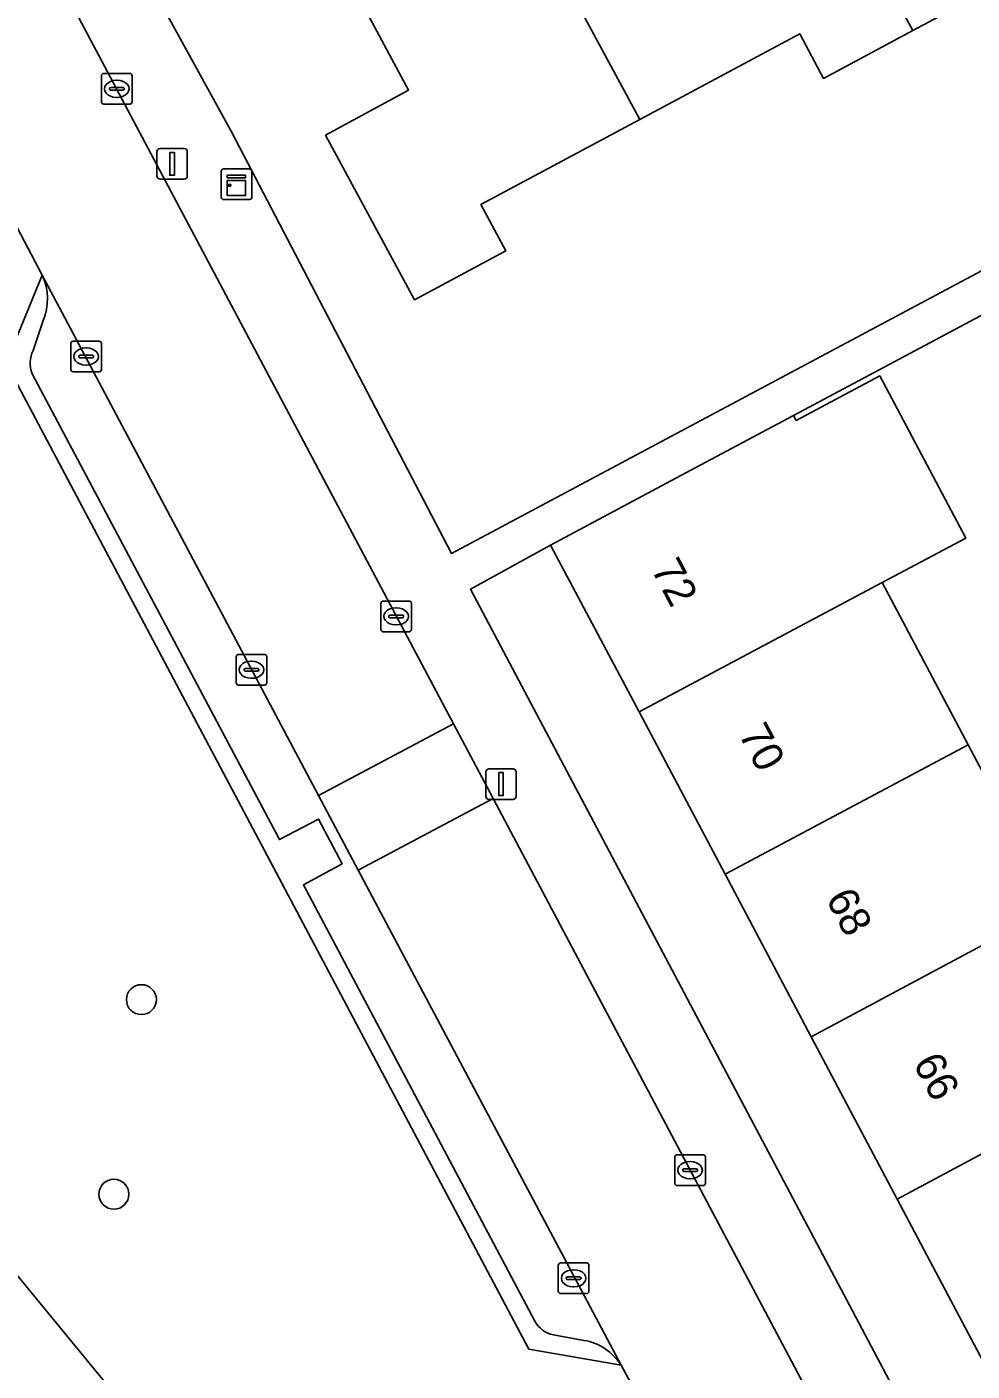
# Model space of a CAD drawing. Extents: x 157793 to 159380, y 380877 to 382313.
# Drawn here: x 158916.82 to 158947.69, y 381820.12 to 381864.04 of the extents above; entities that cross this region are included whole.
import ezdxf

# ---------------------------------------------------------------- set-up
doc = ezdxf.new("R2010")
doc.units = 0
for name, color, linetype in [('IMGEO_Berm_groen', 7, 'Continuous'), ('IMGEO_Boom', 7, 'Continuous'), ('IMGEO_Erf', 7, 'Continuous'), ('IMGEO_Kast', 7, 'Continuous'), ('IMGEO_Kolk', 7, 'Continuous'), ('IMGEO_Lichtmast', 7, 'Continuous'), ('IMGEO_Muur', 7, 'Continuous'), ('IMGEO_Pand', 7, 'Continuous'), ('IMGEO_Pand_nummerreeks', 7, 'Continuous'), ('IMGEO_Parkeervlak_open', 7, 'Continuous'), ('IMGEO_Rijbaan_lokaal_gesloten', 7, 'Continuous'), ('IMGEO_Rijbaan_lokaal_open', 7, 'Continuous'), ('IMGEO_Voetpad_open', 7, 'Continuous')]:
    doc.layers.add(name, color=color, linetype=linetype)

msp = doc.modelspace()

# ---------------------------------------------------------------- linework, layer by layer
at = {"layer": 'IMGEO_Berm_groen'}
for points in [[(158916.136, 381853.061), (158917.314, 381855.931), (158915.442, 381859.484)], [(158937.307, 381818.318), (158936.224, 381820.317), (158933.216, 381820.844), (158916.136, 381853.061)], [(158916.026, 381823.82), (158919.537, 381819.56)]]:
    msp.add_lwpolyline(points, dxfattribs=at)
at = {"layer": 'IMGEO_Boom'}
for centre in [(158920.556, 381832.261), (158919.659, 381825.903)]:
    msp.add_circle(centre, 0.489, dxfattribs=at)
at = {"layer": 'IMGEO_Erf'}
for points in [[(158920.632, 381865.833), (158923.502, 381860.613), (158930.684, 381846.84), (158954.367, 381859.47), (158960.815, 381862.908), (158992.144, 381803.784), (159000, 381808.003), (159006.457, 381811.471), (159015.598, 381816.381), (159000, 381845.459), (158981.207, 381880.493)], [(158948.723, 381865.516), (158945.748, 381863.922), (158942.838, 381862.362), (158942.058, 381863.817), (158936.833, 381861.017), (158931.646, 381858.237), (158932.456, 381856.726), (158929.476, 381855.129), (158926.574, 381860.503), (158929.282, 381861.979), (158926.737, 381866.739), (158929.375, 381868.153), (158929.14, 381868.591), (158931.941, 381870.092), (158934.633, 381871.534), (158934.867, 381871.098), (158937.722, 381872.628), (158940.287, 381867.844), (158942.893, 381869.24), (158945.585, 381870.683), (158943.018, 381875.474), (158945.641, 381876.881), (158945.41, 381877.312), (158948.241, 381878.829)], [(158950.103, 381855.749), (158941.853, 381851.349), (158941.939, 381851.188), (158944.674, 381852.639), (158947.485, 381847.341), (158944.749, 381845.89), (158947.56, 381840.591), (158950.371, 381835.291)]]:
    msp.add_lwpolyline(points, dxfattribs=at)
msp.add_lwpolyline([(158954.767, 381810.379), (158951.955, 381815.672), (158949.982, 381819.387), (158949.249, 381820.766), (158949.124, 381821.002), (158948.054, 381820.434), (158945.245, 381825.738), (158942.435, 381831.045), (158939.621, 381836.358), (158936.813, 381841.66), (158933.924, 381847.115), (158931.302, 381845.672), (158959.541, 381792.313), (158963.315, 381794.288), (158960.397, 381799.78), (158957.581, 381805.081)], close=True, dxfattribs=at)
at = {"layer": 'IMGEO_Kast'}
for p, q in [((158923.239, 381859.405), (158924.08, 381859.405)), ((158924.08, 381859.405), (158923.239, 381859.405)), ((158923.164, 381858.48), (158923.164, 381859.321)), ((158923.164, 381859.321), (158923.164, 381858.48)), ((158924.164, 381859.33), (158924.164, 381858.489)), ((158924.164, 381858.489), (158924.164, 381859.33)), ((158924.089, 381858.405), (158923.248, 381858.405)), ((158923.248, 381858.405), (158924.089, 381858.405))]:
    msp.add_line(p, q, dxfattribs=at)
for points in [[(158923.359, 381859.195), (158923.959, 381859.195), (158923.959, 381859.11), (158923.359, 381859.11), (158923.359, 381859.195)], [(158923.359, 381859.02), (158923.959, 381859.02), (158923.959, 381858.531), (158923.359, 381858.531), (158923.359, 381859.02)]]:
    msp.add_lwpolyline(points, dxfattribs=at)
msp.add_circle((158923.443, 381858.869), 0.0377, dxfattribs=at)
for centre, start, end in [((158923.242, 381859.327), 92.4484, 184.2845), ((158923.242, 381859.327), 92.4484, 184.2845), ((158924.086, 381859.327), 2.4484, 94.2845), ((158924.086, 381859.327), 2.4484, 94.2845), ((158923.242, 381858.483), 182.4484, 274.2845), ((158923.242, 381858.483), 182.4484, 274.2845), ((158924.086, 381858.483), 272.4484, 4.2845), ((158924.086, 381858.483), 272.4484, 4.2845)]:
    msp.add_arc(centre, 0.0779, start, end, dxfattribs=at)
at = {"layer": 'IMGEO_Kolk'}
for p, q in [((158919.327, 381862.522), (158920.179, 381862.522)), ((158919.252, 381861.596), (158919.252, 381862.448)), ((158919.511, 381862.016), (158919.511, 381862.028)), ((158919.554, 381862.065), (158919.952, 381862.065)), ((158919.74, 381862.302), (158919.765, 381862.302)), ((158919.995, 381862.028), (158919.995, 381862.016)), ((158920.253, 381862.448), (158920.253, 381861.596)), ((158919.949, 381861.979), (158919.551, 381861.979)), ((158919.763, 381861.742), (158919.738, 381861.742)), ((158920.179, 381861.522), (158919.327, 381861.522)), ((158918.251, 381852.849), (158918.251, 381853.701)), ((158918.326, 381853.775), (158919.178, 381853.775)), ((158919.252, 381853.701), (158919.252, 381852.849)), ((158918.51, 381853.269), (158918.51, 381853.281)), ((158918.553, 381853.318), (158918.951, 381853.318)), ((158918.739, 381853.555), (158918.764, 381853.555)), ((158918.994, 381853.281), (158918.994, 381853.269)), ((158918.948, 381853.232), (158918.55, 381853.232)), ((158918.762, 381852.995), (158918.737, 381852.995)), ((158919.178, 381852.775), (158918.326, 381852.775)), ((158928.377, 381844.358), (158928.377, 381845.21)), ((158928.452, 381845.284), (158929.304, 381845.284)), ((158928.865, 381845.064), (158928.89, 381845.064)), ((158929.378, 381845.21), (158929.378, 381844.358)), ((158928.636, 381844.778), (158928.636, 381844.79)), ((158929.074, 381844.741), (158928.676, 381844.741)), ((158928.679, 381844.827), (158929.077, 381844.827)), ((158928.888, 381844.504), (158928.863, 381844.504)), ((158929.12, 381844.79), (158929.12, 381844.778)), ((158929.304, 381844.284), (158928.452, 381844.284)), ((158923.651, 381842.614), (158923.651, 381843.466)), ((158923.726, 381843.54), (158924.578, 381843.54)), ((158924.139, 381843.32), (158924.164, 381843.32)), ((158924.652, 381843.466), (158924.652, 381842.614)), ((158923.91, 381843.034), (158923.91, 381843.046)), ((158924.348, 381842.997), (158923.95, 381842.997)), ((158923.953, 381843.083), (158924.351, 381843.083)), ((158924.162, 381842.76), (158924.137, 381842.76)), ((158924.394, 381843.046), (158924.394, 381843.034)), ((158924.578, 381842.54), (158923.726, 381842.54)), ((158937.977, 381826.262), (158937.977, 381827.114)), ((158938.052, 381827.188), (158938.904, 381827.188)), ((158938.465, 381826.968), (158938.49, 381826.968)), ((158938.978, 381827.114), (158938.978, 381826.262)), ((158938.236, 381826.682), (158938.236, 381826.694)), ((158938.674, 381826.645), (158938.276, 381826.645)), ((158938.279, 381826.731), (158938.677, 381826.731)), ((158938.72, 381826.694), (158938.72, 381826.682)), ((158938.904, 381826.188), (158938.052, 381826.188)), ((158938.488, 381826.408), (158938.463, 381826.408)), ((158934.174, 381822.731), (158934.174, 381823.583)), ((158934.249, 381823.657), (158935.101, 381823.657)), ((158934.662, 381823.437), (158934.687, 381823.437)), ((158935.175, 381823.583), (158935.175, 381822.731)), ((158934.433, 381823.151), (158934.433, 381823.163)), ((158934.871, 381823.114), (158934.473, 381823.114)), ((158934.476, 381823.2), (158934.874, 381823.2)), ((158934.917, 381823.163), (158934.917, 381823.151)), ((158935.101, 381822.657), (158934.249, 381822.657)), ((158934.685, 381822.877), (158934.66, 381822.877))]:
    msp.add_line(p, q, dxfattribs=at)
for points in [[(158919.327, 381862.522), (158920.179, 381862.522)], [(158919.252, 381861.596), (158919.252, 381862.448)], [(158920.253, 381862.448), (158920.253, 381861.596)], [(158920.179, 381861.522), (158919.327, 381861.522)], [(158918.251, 381852.849), (158918.251, 381853.701)], [(158918.326, 381853.775), (158919.178, 381853.775)], [(158919.252, 381853.701), (158919.252, 381852.849)], [(158919.178, 381852.775), (158918.326, 381852.775)], [(158928.377, 381844.358), (158928.377, 381845.21)], [(158928.452, 381845.284), (158929.304, 381845.284)], [(158929.378, 381845.21), (158929.378, 381844.358)], [(158929.304, 381844.284), (158928.452, 381844.284)], [(158923.651, 381842.614), (158923.651, 381843.466)], [(158923.726, 381843.54), (158924.578, 381843.54)], [(158924.652, 381843.466), (158924.652, 381842.614)], [(158924.578, 381842.54), (158923.726, 381842.54)], [(158937.977, 381826.262), (158937.977, 381827.114)], [(158938.052, 381827.188), (158938.904, 381827.188)], [(158938.978, 381827.114), (158938.978, 381826.262)], [(158938.904, 381826.188), (158938.052, 381826.188)], [(158934.174, 381822.731), (158934.174, 381823.583)], [(158934.249, 381823.657), (158935.101, 381823.657)], [(158935.175, 381823.583), (158935.175, 381822.731)], [(158935.101, 381822.657), (158934.249, 381822.657)]]:
    msp.add_lwpolyline(points, dxfattribs=at)
for centre, radius, start, end in [((158919.329, 381862.446), 0.0765, 91.552, 178.448), ((158919.329, 381862.446), 0.0765, 91.552, 178.448), ((158920.177, 381862.446), 0.0765, 1.552, 88.448), ((158920.177, 381862.446), 0.0765, 1.552, 88.448), ((158919.551, 381862.025), 0.0403, 85.8775, 175.7526), ((158919.956, 381862.027), 0.0386, 1.7309, 96.639), ((158919.329, 381861.598), 0.0765, 181.552, 268.448), ((158919.329, 381861.598), 0.0765, 181.552, 268.448), ((158919.548, 381862.015), 0.0366, 178.938, 274.7102), ((158919.952, 381862.022), 0.043, 264.8664, 352.4533), ((158920.177, 381861.598), 0.0765, 271.552, 358.448), ((158920.177, 381861.598), 0.0765, 271.552, 358.448), ((158918.328, 381853.699), 0.0765, 91.552, 178.448), ((158918.328, 381853.699), 0.0765, 91.552, 178.448), ((158919.176, 381853.699), 0.0765, 1.552, 88.448), ((158919.176, 381853.699), 0.0765, 1.552, 88.448), ((158918.55, 381853.278), 0.0403, 85.8775, 175.7526), ((158918.547, 381853.268), 0.0366, 178.938, 274.7102), ((158918.951, 381853.275), 0.043, 264.8664, 352.4533), ((158918.955, 381853.28), 0.0386, 1.7309, 96.639), ((158918.328, 381852.851), 0.0765, 181.552, 268.448), ((158918.328, 381852.851), 0.0765, 181.552, 268.448), ((158919.176, 381852.851), 0.0765, 271.552, 358.448), ((158919.176, 381852.851), 0.0765, 271.552, 358.448), ((158928.454, 381845.208), 0.0765, 91.552, 178.448), ((158928.454, 381845.208), 0.0765, 91.552, 178.448), ((158929.302, 381845.208), 0.0765, 1.552, 88.448), ((158929.302, 381845.208), 0.0765, 1.552, 88.448), ((158928.676, 381844.787), 0.0403, 85.8775, 175.7526), ((158928.673, 381844.777), 0.0366, 178.938, 274.7102), ((158929.077, 381844.784), 0.043, 264.8664, 352.4533), ((158929.081, 381844.789), 0.0386, 1.7309, 96.639), ((158928.454, 381844.36), 0.0765, 181.552, 268.448), ((158928.454, 381844.36), 0.0765, 181.552, 268.448), ((158929.302, 381844.36), 0.0765, 271.552, 358.448), ((158929.302, 381844.36), 0.0765, 271.552, 358.448), ((158923.728, 381843.464), 0.0765, 91.552, 178.448), ((158923.728, 381843.464), 0.0765, 91.552, 178.448), ((158924.576, 381843.464), 0.0765, 1.552, 88.448), ((158924.576, 381843.464), 0.0765, 1.552, 88.448), ((158923.95, 381843.043), 0.0403, 85.8775, 175.7526), ((158923.947, 381843.033), 0.0366, 178.938, 274.7102), ((158924.351, 381843.04), 0.043, 264.8664, 352.4533), ((158924.355, 381843.045), 0.0386, 1.7309, 96.639), ((158923.728, 381842.616), 0.0765, 181.552, 268.448), ((158923.728, 381842.616), 0.0765, 181.552, 268.448), ((158924.576, 381842.616), 0.0765, 271.552, 358.448), ((158924.576, 381842.616), 0.0765, 271.552, 358.448), ((158938.054, 381827.112), 0.0765, 91.552, 178.448), ((158938.054, 381827.112), 0.0765, 91.552, 178.448), ((158938.902, 381827.112), 0.0765, 1.552, 88.448), ((158938.902, 381827.112), 0.0765, 1.552, 88.448), ((158938.276, 381826.691), 0.0403, 85.8775, 175.7526), ((158938.273, 381826.681), 0.0366, 178.938, 274.7102), ((158938.677, 381826.688), 0.043, 264.8664, 352.4533), ((158938.681, 381826.693), 0.0386, 1.7309, 96.639), ((158938.054, 381826.264), 0.0765, 181.552, 268.448), ((158938.054, 381826.264), 0.0765, 181.552, 268.448), ((158938.902, 381826.264), 0.0765, 271.552, 358.448), ((158938.902, 381826.264), 0.0765, 271.552, 358.448), ((158934.251, 381823.581), 0.0765, 91.552, 178.448), ((158934.251, 381823.581), 0.0765, 91.552, 178.448), ((158935.099, 381823.581), 0.0765, 1.552, 88.448), ((158935.099, 381823.581), 0.0765, 1.552, 88.448), ((158934.473, 381823.16), 0.0403, 85.8775, 175.7526), ((158934.47, 381823.15), 0.0366, 178.938, 274.7102), ((158934.874, 381823.157), 0.043, 264.8664, 352.4533), ((158934.878, 381823.162), 0.0386, 1.7309, 96.639), ((158934.251, 381822.733), 0.0765, 181.552, 268.448), ((158934.251, 381822.733), 0.0765, 181.552, 268.448), ((158935.099, 381822.733), 0.0765, 271.552, 358.448), ((158935.099, 381822.733), 0.0765, 271.552, 358.448)]:
    msp.add_arc(centre, radius, start, end, dxfattribs=at)
for centre, major_axis, ratio, start_param, end_param in [((158919.739, 381862.022), (-0.387, 0.002), 0.722429, 4.712389, 7.853982), ((158919.764, 381862.022), (-0.39, 0.002), 0.717154, 1.570796, 4.712389), ((158918.738, 381853.275), (-0.387, 0.002), 0.722429, 4.712389, 7.853982), ((158918.763, 381853.275), (-0.39, 0.002), 0.717154, 1.570796, 4.712389), ((158928.864, 381844.784), (-0.387, 0.002), 0.722429, 4.712389, 7.853982), ((158928.889, 381844.784), (-0.39, 0.002), 0.717154, 1.570796, 4.712389), ((158924.138, 381843.04), (-0.387, 0.002), 0.722429, 4.712389, 7.853982), ((158924.163, 381843.04), (-0.39, 0.002), 0.717154, 1.570796, 4.712389), ((158938.464, 381826.688), (-0.387, 0.002), 0.722429, 4.712389, 7.853982), ((158938.489, 381826.688), (-0.39, 0.002), 0.717154, 1.570796, 4.712389), ((158934.661, 381823.157), (-0.387, 0.002), 0.722429, 4.712389, 7.853982), ((158934.686, 381823.157), (-0.39, 0.002), 0.717154, 1.570796, 4.712389)]:
    msp.add_ellipse(centre, major_axis=major_axis, ratio=ratio, start_param=start_param, end_param=end_param, dxfattribs=at)
at = {"layer": 'IMGEO_Lichtmast'}
for p, q in [((158921.065, 381859.17), (158921.065, 381859.97)), ((158921.065, 381859.97), (158921.065, 381859.17)), ((158921.165, 381860.07), (158921.955, 381860.07)), ((158921.955, 381860.07), (158921.165, 381860.07)), ((158922.055, 381859.97), (158922.055, 381859.17)), ((158922.055, 381859.17), (158922.055, 381859.97)), ((158921.955, 381859.07), (158921.165, 381859.07)), ((158921.165, 381859.07), (158921.955, 381859.07)), ((158931.806, 381838.903), (158931.806, 381839.703)), ((158931.806, 381839.703), (158931.806, 381838.903)), ((158931.906, 381839.803), (158932.696, 381839.803)), ((158932.696, 381839.803), (158931.906, 381839.803)), ((158932.796, 381839.703), (158932.796, 381838.903)), ((158932.796, 381838.903), (158932.796, 381839.703)), ((158932.696, 381838.803), (158931.906, 381838.803)), ((158931.906, 381838.803), (158932.696, 381838.803))]:
    msp.add_line(p, q, dxfattribs=at)
for points in [[(158921.485, 381859.945), (158921.635, 381859.945), (158921.635, 381859.195), (158921.485, 381859.195), (158921.485, 381859.945)], [(158932.226, 381839.678), (158932.376, 381839.678), (158932.376, 381838.928), (158932.226, 381838.928), (158932.226, 381839.678)]]:
    msp.add_lwpolyline(points, dxfattribs=at)
for centre, start, end in [((158921.165, 381859.97), 90, 180), ((158921.165, 381859.97), 90, 180), ((158921.955, 381859.97), 0, 90), ((158921.955, 381859.97), 360, 90), ((158921.165, 381859.17), 180, 270), ((158921.165, 381859.17), 180, 270), ((158921.955, 381859.17), 270, 0), ((158921.955, 381859.17), 270, 0), ((158931.906, 381839.703), 90, 180), ((158931.906, 381839.703), 90, 180), ((158932.696, 381839.703), 0, 90), ((158932.696, 381839.703), 360, 90), ((158931.906, 381838.903), 180, 270), ((158931.906, 381838.903), 180, 270), ((158932.696, 381838.903), 270, 0), ((158932.696, 381838.903), 270, 0)]:
    msp.add_arc(centre, 0.1, start, end, dxfattribs=at)
at = {"layer": 'IMGEO_Muur'}
msp.add_lwpolyline([(158923.502, 381860.613), (158930.684, 381846.84)], dxfattribs=at)
at = {"layer": 'IMGEO_Pand'}
for points in [[(158948.241, 381878.829), (158945.41, 381877.312), (158945.641, 381876.881), (158943.018, 381875.474), (158945.585, 381870.683), (158942.893, 381869.24), (158944.967, 381865.376), (158945.748, 381863.922), (158948.723, 381865.516), (158947.943, 381866.973), (158953.117, 381869.746)], [(158942.893, 381869.24), (158940.287, 381867.844), (158937.722, 381872.628), (158934.867, 381871.098), (158934.633, 381871.534), (158931.941, 381870.092), (158936.833, 381861.017), (158942.058, 381863.817), (158942.838, 381862.362), (158945.748, 381863.922), (158944.967, 381865.376)], [(158931.941, 381870.092), (158929.14, 381868.591), (158929.375, 381868.153), (158926.737, 381866.739), (158929.282, 381861.979), (158926.574, 381860.503), (158929.476, 381855.129), (158932.456, 381856.726), (158931.646, 381858.237), (158936.833, 381861.017)], [(158941.939, 381851.188), (158941.853, 381851.349), (158938.335, 381849.471), (158933.924, 381847.115), (158936.813, 381841.66), (158944.749, 381845.89), (158947.485, 381847.341), (158944.674, 381852.639)], [(158944.749, 381845.89), (158936.813, 381841.66), (158939.621, 381836.358), (158947.56, 381840.591)], [(158950.371, 381835.291), (158947.56, 381840.591), (158939.621, 381836.358), (158942.435, 381831.045)], [(158953.183, 381829.992), (158954.371, 381830.628), (158954.683, 381832.014), (158952.729, 381835.589), (158951.293, 381835.784), (158950.371, 381835.291), (158942.435, 381831.045), (158945.245, 381825.738)], [(158953.183, 381829.992), (158945.245, 381825.738), (158948.054, 381820.434), (158949.124, 381821.002), (158956.012, 381824.658), (158955.906, 381824.858), (158955.187, 381826.214)]]:
    msp.add_lwpolyline(points, close=True, dxfattribs=at)
at = {"layer": 'IMGEO_Parkeervlak_open'}
for points in [[(158927.633, 381836.496), (158926.339, 381838.934), (158917.314, 381855.931)], [(158917.347, 381854.447), (158917.022, 381853.471)], [(158916.992, 381852.713), (158925.063, 381837.491), (158926.342, 381838.163), (158927.109, 381836.7), (158925.846, 381836.014), (158933.408, 381821.753)], [(158936.224, 381820.317), (158927.633, 381836.496)], [(158934.015, 381821.311), (158935.012, 381821.128)]]:
    msp.add_lwpolyline(points, dxfattribs=at)
for centre, radius, start, end in [((158915.684, 381855.152), 1.806, 337.0091, 25.5387), ((158917.82, 381853.06), 0.898, 152.7436, 202.7234), ((158934.172, 381822.164), 0.867, 208.2785, 259.5994), ((158934.736, 381819.405), 1.745, 31.5167, 80.907)]:
    msp.add_arc(centre, radius, start, end, dxfattribs=at)
at = {"layer": 'IMGEO_Rijbaan_lokaal_gesloten'}
msp.add_lwpolyline([(158916.254, 381818.211), (158918.65, 381814.943), (158921.766, 381817.049), (158919.537, 381819.56), (158916.026, 381823.82), (158913.083, 381827.864), (158912.599, 381828.533), (158907.581, 381836.23), (158898.949, 381852.347), (158890.48, 381868.164), (158887.364, 381873.933), (158882.815, 381882.254), (158879.01, 381889.404)], dxfattribs=at)
at = {"layer": 'IMGEO_Rijbaan_lokaal_open'}
for points in [[(158911.805, 381876.904), (158905.923, 381887.994), (158900.457, 381885.095), (158903.59, 381879.18), (158904.711, 381877.12), (158905.297, 381876.053), (158914.063, 381861.768), (158914.4, 381861.338), (158914.696, 381860.879), (158914.95, 381860.396), (158915.442, 381859.484), (158917.314, 381855.931), (158926.339, 381838.934), (158930.75, 381841.271), (158918.234, 381864.879), (158918.2, 381864.943), (158918.085, 381865.14)], [(158932.042, 381838.833), (158930.75, 381841.271), (158926.339, 381838.934), (158927.633, 381836.496)], [(158936.224, 381820.317), (158937.307, 381818.318), (158938.624, 381815.817), (158941.219, 381810.889), (158941.819, 381809.754), (158942.149, 381809.107), (158949.692, 381794.843), (158954.124, 381797.18), (158932.042, 381838.833), (158927.633, 381836.496)]]:
    msp.add_lwpolyline(points, close=True, dxfattribs=at)
at = {"layer": 'IMGEO_Voetpad_open'}
for points in [[(158961.476, 381788.79), (158959.541, 381792.313), (158931.302, 381845.672), (158933.924, 381847.115), (158938.335, 381849.471), (158941.853, 381851.349), (158950.103, 381855.749), (158950.548, 381855.985), (158954.965, 381858.328), (158954.367, 381859.47), (158930.684, 381846.84), (158923.502, 381860.613), (158920.632, 381865.833)], [(158918.2, 381864.943), (158918.234, 381864.879), (158930.75, 381841.271), (158932.042, 381838.833), (158954.124, 381797.18), (158955.418, 381794.741), (158956.825, 381792.086), (158959.635, 381786.74), (158964.351, 381777.87), (158978.698, 381750.776), (158979.109, 381750), (158979.976, 381748.363), (158989.838, 381729.74), (158992.514, 381724.703), (158994.464, 381720.934), (158995.305, 381719.065), (158996.057, 381717.394)], [(158917.314, 381855.931), (158916.136, 381853.061), (158933.216, 381820.844), (158936.224, 381820.317)], [(158917.022, 381853.471), (158917.347, 381854.447)], [(158933.408, 381821.753), (158925.846, 381836.014), (158927.109, 381836.7), (158926.342, 381838.163), (158925.063, 381837.491), (158916.992, 381852.713)], [(158935.012, 381821.128), (158934.015, 381821.311)]]:
    msp.add_lwpolyline(points, dxfattribs=at)
for centre, radius, start, end in [((158915.684, 381855.152), 1.806, 337.0091, 25.5387), ((158917.82, 381853.06), 0.898, 152.7436, 202.7234), ((158934.172, 381822.164), 0.867, 208.2785, 259.5994), ((158934.736, 381819.405), 1.745, 31.5167, 80.907)]:
    msp.add_arc(centre, radius, start, end, dxfattribs=at)

# ---------------------------------------------------------------- texts
at = {"layer": 'IMGEO_Pand_nummerreeks'}
for s, rotation, p in [('72', 297.9086, (158937.188, 381846.336)), ('70', 297.9062, (158940.042, 381840.946)), ('68', 297.9062, (158942.893, 381835.563)), ('66', 297.9062, (158945.742, 381830.183))]:
    msp.add_text(s, height=1, rotation=rotation, dxfattribs=at).set_placement(p)

doc.saveas('drawing.dxf')
